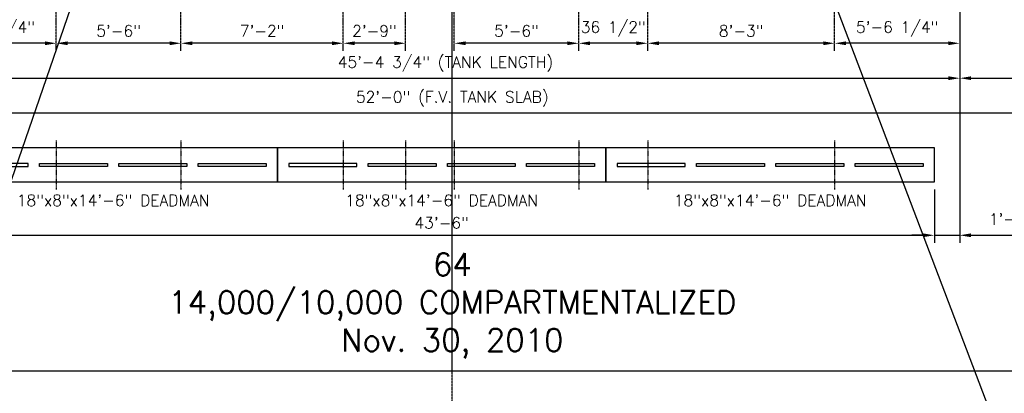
# Model space of a CAD drawing. Extents: x -169 to 7270, y -140 to 2984.
# Tile 581 of 656: x 6475 to 6996, y 552 to 750. Entities that reach past the tile are written whole.
import ezdxf
from ezdxf.enums import TextEntityAlignment as Align

# ---------------------------------------------------------------- set-up
doc = ezdxf.new("R2010")
doc.units = 0
doc.header["$MEASUREMENT"] = 0
doc.header["$PDSIZE"] = 1
doc.linetypes.add('CENTER1', pattern=[0.6625, 0.5, -0.075, 0.0125, -0.075])
doc.layers.get('0').update_dxf_attribs({"color": 255, "linetype": 'CONTINUOUS'})
doc.layers.get('DEFPOINTS').update_dxf_attribs({"linetype": 'CONTINUOUS'})
for name, color, linetype in [('CENTERLINE', 3, 'CENTER1'), ('DIM', 3, 'CONTINUOUS'), ('FREEZE-OUTLINE-TITLES', 60, 'CONTINUOUS'), ('TANK-ANCHOR', 4, 'CONTINUOUS'), ('TEXT', 3, 'CONTINUOUS')]:
    doc.layers.add(name, color=color, linetype=linetype)
doc.layers.add('FREEZE-LINES', color=8, linetype='CONTINUOUS', plot=False)
doc.styles.add('SIMPLEX', font='simplex')
doc.dimstyles.new('DIM64', dxfattribs={"dimscale": 64, "dimtxt": 0.09375, "dimasz": 0.09375, "dimexe": 0.0625, "dimexo": 0.0625, "dimgap": 0.046875, "dimtad": 1, "dimdec": 4, "dimzin": 3, "dimdsep": 46, "dimlunit": 4, "dimtxsty": 'SIMPLEX', "dimcen": 0, "dimclrd": 256, "dimclre": 256, "dimclrt": 256, "dimadec": 0, "dimazin": 0, "dimtfac": 1, "dimtdec": 4, "dimtmove": 0, "dimatfit": 3, "dimfxl": 1, "dimfrac": 2, "dimtolj": 1, "dimtzin": 0, "dimarcsym": 0})

# ---------------------------------------------------------------- blocks, each defined once
blk = doc.blocks.new('*D57')
at = {"layer": 'DEFPOINTS', "color": 0, "transparency": 16777216}
for p in [(6427.69, 854.52), (6972.44, 854.52), (6972.44, 719.02)]:
    blk.add_point(p, dxfattribs=at)
at = {"layer": 'DIM', "lineweight": -2, "transparency": 16777216}
for p, q in [((6427.69, 850.52), (6427.69, 715.02)), ((6972.44, 850.52), (6972.44, 715.02)), ((6433.69, 719.02), (6966.44, 719.02))]:
    blk.add_line(p, q, dxfattribs=at)
at = {"layer": 'DIM', "transparency": 16777216}
for points in [[(6433.69, 720.02), (6433.69, 718.02), (6427.69, 719.02)], [(6966.44, 720.02), (6966.44, 718.02), (6972.44, 719.02)]]:
    blk.add_solid(points, dxfattribs=at)
at = {"layer": 'DIM', "transparency": 16777216, "insert": (6700.07, 726.59), "char_height": 6, "attachment_point": 5, "style": 'SIMPLEX'}
blk.add_mtext('\\A1;45\'-4 3/4" (TANK LENGTH)', dxfattribs=at)
blk = doc.blocks.new('*D58')
at = {"layer": 'DEFPOINTS', "color": 0, "transparency": 16777216}
for p in [(6678.94, 756.02), (6678.94, 756.02), (6704.69, 736.23)]:
    blk.add_point(p, dxfattribs=at)
at = {"layer": 'DIM', "lineweight": -2, "transparency": 16777216}
blk.add_line((6698.69, 756.02), (6684.94, 756.02), dxfattribs=at)
at = {"layer": 'DIM', "transparency": 16777216}
for points in [[(6684.94, 757.02), (6684.94, 755.02), (6678.94, 756.02)], [(6698.69, 757.02), (6698.69, 755.02), (6704.69, 756.02)]]:
    blk.add_solid(points, dxfattribs=at)
at = {"layer": 'DIM', "transparency": 16777216, "insert": (6691.82, 763.59), "char_height": 6, "attachment_point": 5, "style": 'SIMPLEX'}
blk.add_mtext('\\A1;25 3/4"', dxfattribs=at)
blk = doc.blocks.new('*D60')
at = {"layer": 'DEFPOINTS', "color": 0, "transparency": 16777216}
for p in [(6972.44, 854.52), (6906.19, 737.52), (6906.19, 737.52)]:
    blk.add_point(p, dxfattribs=at)
at = {"layer": 'DIM', "lineweight": -2, "transparency": 16777216}
for p, q in [((6972.44, 850.52), (6972.44, 733.52)), ((6966.44, 737.52), (6912.19, 737.52))]:
    blk.add_line(p, q, dxfattribs=at)
at = {"layer": 'DIM', "transparency": 16777216}
for points in [[(6912.19, 738.52), (6912.19, 736.52), (6906.19, 737.52)], [(6966.44, 738.52), (6966.44, 736.52), (6972.44, 737.52)]]:
    blk.add_solid(points, dxfattribs=at)
at = {"layer": 'DIM', "transparency": 16777216, "insert": (6939.32, 745.09), "char_height": 6, "attachment_point": 5, "style": 'SIMPLEX'}
blk.add_mtext('\\A1;5\'-6 1/4"', dxfattribs=at)
blk = doc.blocks.new('*D61')
at = {"layer": 'DEFPOINTS', "color": 0, "transparency": 16777216}
for p in [(6807.19, 737.52), (6807.19, 737.52), (6906.19, 737.52)]:
    blk.add_point(p, dxfattribs=at)
at = {"layer": 'DIM', "lineweight": -2, "transparency": 16777216}
blk.add_line((6900.19, 737.52), (6813.19, 737.52), dxfattribs=at)
at = {"layer": 'DIM', "transparency": 16777216}
for points in [[(6813.19, 738.52), (6813.19, 736.52), (6807.19, 737.52)], [(6900.19, 738.52), (6900.19, 736.52), (6906.19, 737.52)]]:
    blk.add_solid(points, dxfattribs=at)
at = {"layer": 'DIM', "transparency": 16777216, "insert": (6856.69, 744.09), "char_height": 6, "attachment_point": 5, "style": 'SIMPLEX'}
blk.add_mtext('\\A1;8\'-3"', dxfattribs=at)
blk = doc.blocks.new('*D62')
at = {"layer": 'DEFPOINTS', "color": 0, "transparency": 16777216}
for p in [(6704.69, 737.52), (6704.69, 737.52), (6770.69, 737.52)]:
    blk.add_point(p, dxfattribs=at)
at = {"layer": 'DIM', "lineweight": -2, "transparency": 16777216}
blk.add_line((6764.69, 737.52), (6710.69, 737.52), dxfattribs=at)
at = {"layer": 'DIM', "transparency": 16777216}
for points in [[(6710.69, 738.52), (6710.69, 736.52), (6704.69, 737.52)], [(6764.69, 738.52), (6764.69, 736.52), (6770.69, 737.52)]]:
    blk.add_solid(points, dxfattribs=at)
at = {"layer": 'DIM', "transparency": 16777216, "insert": (6737.69, 744.09), "char_height": 6, "attachment_point": 5, "style": 'SIMPLEX'}
blk.add_mtext('\\A1;5\'-6"', dxfattribs=at)
blk = doc.blocks.new('*D63')
at = {"layer": 'DEFPOINTS', "color": 0, "transparency": 16777216}
for p in [(6645.94, 737.52), (6645.94, 737.52), (6678.94, 737.52)]:
    blk.add_point(p, dxfattribs=at)
at = {"layer": 'DIM', "lineweight": -2, "transparency": 16777216}
blk.add_line((6672.94, 737.52), (6651.94, 737.52), dxfattribs=at)
at = {"layer": 'DIM', "transparency": 16777216}
for points in [[(6651.94, 738.52), (6651.94, 736.52), (6645.94, 737.52)], [(6672.94, 738.52), (6672.94, 736.52), (6678.94, 737.52)]]:
    blk.add_solid(points, dxfattribs=at)
at = {"layer": 'DIM', "transparency": 16777216, "insert": (6662.44, 744.09), "char_height": 6, "attachment_point": 5, "style": 'SIMPLEX'}
blk.add_mtext('\\A1;2\'-9"', dxfattribs=at)
blk = doc.blocks.new('*D64')
at = {"layer": 'DEFPOINTS', "color": 0, "transparency": 16777216}
for p in [(6559.94, 737.52), (6559.94, 737.52), (6645.94, 737.52)]:
    blk.add_point(p, dxfattribs=at)
at = {"layer": 'DIM', "lineweight": -2, "transparency": 16777216}
blk.add_line((6639.94, 737.52), (6565.94, 737.52), dxfattribs=at)
at = {"layer": 'DIM', "transparency": 16777216}
for points in [[(6565.94, 738.52), (6565.94, 736.52), (6559.94, 737.52)], [(6639.94, 738.52), (6639.94, 736.52), (6645.94, 737.52)]]:
    blk.add_solid(points, dxfattribs=at)
at = {"layer": 'DIM', "transparency": 16777216, "insert": (6602.94, 744.09), "char_height": 6, "attachment_point": 5, "style": 'SIMPLEX'}
blk.add_mtext('\\A1;7\'-2"', dxfattribs=at)
blk = doc.blocks.new('*D65')
at = {"layer": 'DEFPOINTS', "color": 0, "transparency": 16777216}
for p in [(6493.94, 737.52), (6493.94, 737.52), (6559.94, 737.52)]:
    blk.add_point(p, dxfattribs=at)
at = {"layer": 'DIM', "lineweight": -2, "transparency": 16777216}
blk.add_line((6553.94, 737.52), (6499.94, 737.52), dxfattribs=at)
at = {"layer": 'DIM', "transparency": 16777216}
for points in [[(6499.94, 738.52), (6499.94, 736.52), (6493.94, 737.52)], [(6553.94, 738.52), (6553.94, 736.52), (6559.94, 737.52)]]:
    blk.add_solid(points, dxfattribs=at)
at = {"layer": 'DIM', "transparency": 16777216, "insert": (6526.94, 744.09), "char_height": 6, "attachment_point": 5, "style": 'SIMPLEX'}
blk.add_mtext('\\A1;5\'-6"', dxfattribs=at)
blk = doc.blocks.new('*D66')
at = {"layer": 'DEFPOINTS', "color": 0, "transparency": 16777216}
for p in [(6427.69, 854.52), (6427.69, 737.52), (6493.94, 737.52)]:
    blk.add_point(p, dxfattribs=at)
at = {"layer": 'DIM', "lineweight": -2, "transparency": 16777216}
for p, q in [((6427.69, 850.52), (6427.69, 733.52)), ((6487.94, 737.52), (6433.69, 737.52))]:
    blk.add_line(p, q, dxfattribs=at)
at = {"layer": 'DIM', "transparency": 16777216}
for points in [[(6433.69, 738.52), (6433.69, 736.52), (6427.69, 737.52)], [(6487.94, 738.52), (6487.94, 736.52), (6493.94, 737.52)]]:
    blk.add_solid(points, dxfattribs=at)
at = {"layer": 'DIM', "transparency": 16777216, "insert": (6460.82, 745.09), "char_height": 6, "attachment_point": 5, "style": 'SIMPLEX'}
blk.add_mtext('\\A1;5\'-6 1/4"', dxfattribs=at)
blk = doc.blocks.new('*D67')
at = {"layer": 'DEFPOINTS', "color": 0, "transparency": 16777216}
for p in [(6770.69, 737.52), (6770.69, 737.52), (6807.19, 737.52)]:
    blk.add_point(p, dxfattribs=at)
at = {"layer": 'DIM', "lineweight": -2, "transparency": 16777216}
blk.add_line((6801.19, 737.52), (6776.69, 737.52), dxfattribs=at)
at = {"layer": 'DIM', "transparency": 16777216}
for points in [[(6776.69, 738.52), (6776.69, 736.52), (6770.69, 737.52)], [(6801.19, 738.52), (6801.19, 736.52), (6807.19, 737.52)]]:
    blk.add_solid(points, dxfattribs=at)
at = {"layer": 'DIM', "transparency": 16777216, "insert": (6788.94, 745.09), "char_height": 6, "attachment_point": 5, "style": 'SIMPLEX'}
blk.add_mtext('\\A1;36 1/2"', dxfattribs=at)
blk = doc.blocks.new('*D74')
at = {"layer": 'DEFPOINTS', "color": 0, "transparency": 16777216}
for p in [(6391.69, 978.01), (7015.7, 978.3), (6391.69, 700.52)]:
    blk.add_point(p, dxfattribs=at)
at = {"layer": 'DIM', "lineweight": -2, "transparency": 16777216}
for p, q in [((6391.69, 974.01), (6391.69, 696.52)), ((7015.7, 974.3), (7015.7, 696.52)), ((7009.7, 700.52), (6397.69, 700.52))]:
    blk.add_line(p, q, dxfattribs=at)
at = {"layer": 'DIM', "transparency": 16777216}
for points in [[(6397.69, 701.52), (6397.69, 699.52), (6391.69, 700.52)], [(7009.7, 701.52), (7009.7, 699.52), (7015.7, 700.52)]]:
    blk.add_solid(points, dxfattribs=at)
at = {"layer": 'DIM', "transparency": 16777216, "insert": (6703.7, 708.09), "char_height": 6, "attachment_point": 5, "style": 'SIMPLEX'}
blk.add_mtext('\\A1;52\'-0" (F.V. TANK SLAB)', dxfattribs=at)
blk = doc.blocks.new('*D76')
at = {"layer": 'DEFPOINTS', "color": 0, "transparency": 16777216}
for p in [(7015.69, 978.01), (6972.44, 719.02), (7015.69, 719.02)]:
    blk.add_point(p, dxfattribs=at)
at = {"layer": 'DIM', "lineweight": -2, "transparency": 16777216}
for p, q in [((7015.69, 974.01), (7015.69, 715.02)), ((6978.44, 719.02), (7009.69, 719.02)), ((7015.69, 719.02), (7073.41, 719.02))]:
    blk.add_line(p, q, dxfattribs=at)
at = {"layer": 'DIM', "transparency": 16777216}
for points in [[(6978.44, 720.02), (6978.44, 718.02), (6972.44, 719.02)], [(7009.69, 720.02), (7009.69, 718.02), (7015.69, 719.02)]]:
    blk.add_solid(points, dxfattribs=at)
at = {"layer": 'DIM', "transparency": 16777216, "insert": (7047.55, 726.59), "char_height": 6, "attachment_point": 5, "style": 'SIMPLEX'}
blk.add_mtext('\\A1;3\'-7 1/4"', dxfattribs=at)
blk = doc.blocks.new('*D77')
at = {"layer": 'DEFPOINTS', "color": 0, "transparency": 16777216}
for p in [(6972.41, 739.63), (6959.05, 664.02), (6959.05, 635.77)]:
    blk.add_point(p, dxfattribs=at)
at = {"layer": 'DIM', "lineweight": -2, "transparency": 16777216}
for p, q in [((6972.41, 735.63), (6972.41, 631.77)), ((6959.05, 660.02), (6959.05, 631.77)), ((6953.05, 635.77), (6947.05, 635.77)), ((6959.05, 635.77), (6972.41, 635.77)), ((6978.41, 635.77), (7034.98, 635.77))]:
    blk.add_line(p, q, dxfattribs=at)
at = {"layer": 'DIM', "transparency": 16777216}
for points in [[(6953.05, 636.77), (6953.05, 634.77), (6959.05, 635.77)], [(6978.41, 636.77), (6978.41, 634.77), (6972.41, 635.77)]]:
    blk.add_solid(points, dxfattribs=at)
at = {"layer": 'DIM', "transparency": 16777216, "insert": (7009.69, 643.34), "char_height": 6, "attachment_point": 5, "style": 'SIMPLEX'}
blk.add_mtext('\\A1;1\'-1 3/8"', dxfattribs=at)
blk = doc.blocks.new('*D79')
at = {"layer": 'DEFPOINTS', "color": 0, "transparency": 16777216}
for p in [(6437.05, 635.77), (6959.05, 635.77), (6959.05, 635.77)]:
    blk.add_point(p, dxfattribs=at)
at = {"layer": 'DIM', "lineweight": -2, "transparency": 16777216}
blk.add_line((6443.05, 635.77), (6953.05, 635.77), dxfattribs=at)
at = {"layer": 'DIM', "transparency": 16777216}
for points in [[(6443.05, 636.77), (6443.05, 634.77), (6437.05, 635.77)], [(6953.05, 636.77), (6953.05, 634.77), (6959.05, 635.77)]]:
    blk.add_solid(points, dxfattribs=at)
at = {"layer": 'DIM', "transparency": 16777216, "insert": (6698.05, 642.34), "char_height": 6, "attachment_point": 5, "style": 'SIMPLEX'}
blk.add_mtext('\\A1;43\'-6"', dxfattribs=at)

msp = doc.modelspace()

# ---------------------------------------------------------------- linework, layer by layer
for p, q in [((7270.17929, 2983.92872), (6192.37471, -139.60155)), ((7227.06711, -85.74757), (6073.81621, 2951.61634))]:
    msp.add_line(p, q)
at = {"layer": 'CENTERLINE'}
for p, q in [((6493.94428, 733.52328), (6493.94428, 895.64071)), ((6559.94428, 733.52328), (6559.94428, 895.64071)), ((6645.94428, 733.52328), (6645.94428, 895.64071)), ((6678.94428, 733.52328), (6678.94428, 895.64071)), ((6704.69428, 733.52328), (6704.69428, 895.64148)), ((6770.69428, 733.52328), (6770.69428, 895.64071)), ((6807.19428, 733.52328), (6807.19428, 895.64071)), ((6906.19428, 733.52328), (6906.19428, 895.64071)), ((6807.18672, 737.1419), (6807.18672, 737.1419))]:
    msp.add_line(p, q, dxfattribs=at)
at = {"layer": 'FREEZE-LINES', "color": 8, "linetype": 'CENTER1'}
for p in [(6703.69428, 564.00736), (6703.69428, 15.91172)]:
    msp.add_line(p, (6703.69428, 1104.00736), dxfattribs=at)
at = {"layer": 'FREEZE-OUTLINE-TITLES', "linetype": 'Continuous'}
msp.add_lwpolyline([(7225.69428, 1104.01471), (6181.69428, 1104.01471), (6181.69428, 564.00736), (7225.69428, 564.00736)], close=True, dxfattribs=at)
at = {"layer": 'TANK-ANCHOR', "color": 3, "linetype": 'CENTER1', "ltscale": 0.5}
for p, q in [((6493.94428, 686.02328), (6493.94428, 660.02328)), ((6559.94428, 686.02328), (6559.94428, 660.02328)), ((6645.94428, 686.02328), (6645.94428, 660.02328)), ((6678.94428, 686.02328), (6678.94428, 660.02328)), ((6704.69428, 686.02328), (6704.69428, 660.02328)), ((6770.69428, 686.02328), (6770.69428, 660.02328)), ((6807.19428, 686.02328), (6807.19428, 660.02328)), ((6906.19428, 686.02328), (6906.19428, 660.02328))]:
    msp.add_line(p, q, dxfattribs=at)
at = {"layer": 'TANK-ANCHOR'}
for points in [[(6611.05012, 682.02328), (6437.05012, 682.02328), (6437.05012, 664.02328), (6611.05012, 664.02328)], [(6785.05012, 682.02328), (6611.05012, 682.02328), (6611.05012, 664.02328), (6785.05012, 664.02328)], [(6959.05012, 682.02328), (6785.05012, 682.02328), (6785.05012, 664.02328), (6959.05012, 664.02328)]]:
    msp.add_lwpolyline(points, close=True, dxfattribs=at)
at = {"layer": 'TANK-ANCHOR', "color": 7}
for points in [[(6479.05012, 672.27328), (6479.05012, 673.77328), (6443.05012, 673.77328), (6443.05012, 672.27328)], [(6485.05012, 672.27328), (6485.05012, 673.77328), (6521.05012, 673.77328), (6521.05012, 672.27328)], [(6527.05012, 672.27328), (6527.05012, 673.77328), (6563.05012, 673.77328), (6563.05012, 672.27328)], [(6569.05012, 672.27328), (6569.05012, 673.77328), (6605.05012, 673.77328), (6605.05012, 672.27328)], [(6653.05012, 672.27328), (6653.05012, 673.77328), (6617.05012, 673.77328), (6617.05012, 672.27328)], [(6659.05012, 672.27328), (6659.05012, 673.77328), (6695.05012, 673.77328), (6695.05012, 672.27328)], [(6701.05012, 672.27328), (6701.05012, 673.77328), (6737.05012, 673.77328), (6737.05012, 672.27328)], [(6743.05012, 672.27328), (6743.05012, 673.77328), (6779.05012, 673.77328), (6779.05012, 672.27328)], [(6827.05012, 672.27328), (6827.05012, 673.77328), (6791.05012, 673.77328), (6791.05012, 672.27328)], [(6833.05012, 672.27328), (6833.05012, 673.77328), (6869.05012, 673.77328), (6869.05012, 672.27328)], [(6875.05012, 672.27328), (6875.05012, 673.77328), (6911.05012, 673.77328), (6911.05012, 672.27328)], [(6917.05012, 672.27328), (6917.05012, 673.77328), (6953.05012, 673.77328), (6953.05012, 672.27328)]]:
    msp.add_lwpolyline(points, close=True, dxfattribs=at)

# ---------------------------------------------------------------- texts
at = {"layer": 'FREEZE-OUTLINE-TITLES', "linetype": 'Continuous', "insert": (6703.69428, 570.58992), "char_height": 12, "width": 447.8549005, "attachment_point": 8, "style": 'SIMPLEX'}
msp.add_mtext('\\A1;64 \\P14,000/10,000 COMPARTMENTALIZED\\PNov. 30, 2010', dxfattribs=at)
at = {"layer": 'TEXT', "style": 'SIMPLEX'}
for p in [(6524.05012, 654.27328), (6698.05012, 654.27328), (6872.05012, 654.27328)]:
    msp.add_text('18"x8"x14\'-6" DEADMAN', height=6, dxfattribs=at).set_placement(p, align=Align.MIDDLE)

# ---------------------------------------------------------------- dimensions: what is measured, and where the dimension line sits
at = {"layer": 'DIM'}
for base, p1, p2, text, picture, middle in [((6391.69428, 700.52328), (7015.70045, 978.29596), (6391.69428, 978.01471), '<> (F.V. TANK SLAB)', '*D74', (6703.69736, 708.09471)), ((6972.44448, 719.02328), (6427.69448, 854.52328), (6972.44448, 854.52328), '<> (TANK LENGTH)', '*D57', (6700.06948, 726.59471))]:
    dim = msp.add_linear_dim(base=base, p1=p1, p2=p2, angle=180, text=text, dimstyle='DIM64', dxfattribs=at)
    dim.commit()
    dim.dimension.update_dxf_attribs({"geometry": picture, "text_midpoint": middle})
for base, p1, p2, picture, middle in [((7015.69428, 719.02328), (6972.44448, 719.02328), (7015.69428, 978.01471), '*D76', (7047.55142, 726.59471)), ((6959.05012, 635.77328), (6437.05012, 635.77328), (6959.05012, 635.77328), '*D79', (6698.05012, 642.34471))]:
    dim = msp.add_linear_dim(base=base, p1=p1, p2=p2, dimstyle='DIM64', dxfattribs=at)
    dim.commit()
    dim.dimension.update_dxf_attribs({"geometry": picture, "text_midpoint": middle})
at = {"layer": 'DIM', "color": 1}
for base, p1, p2, picture, middle in [((6427.69428, 737.52328), (6493.94428, 737.52328), (6427.69428, 854.52328), '*D66', (6460.81928, 745.09471)), ((6906.19428, 737.52328), (6972.44448, 854.52328), (6906.19428, 737.52328), '*D60', (6939.31938, 745.09471)), ((6493.94428, 737.52328), (6559.94428, 737.52328), (6493.94428, 737.52328), '*D65', (6526.94428, 744.09471)), ((6559.94428, 737.52328), (6645.94428, 737.52328), (6559.94428, 737.52328), '*D64', (6602.94428, 744.09471)), ((6645.94428, 737.52328), (6678.94428, 737.52328), (6645.94428, 737.52328), '*D63', (6662.44428, 744.09471)), ((6704.69428, 737.52328), (6770.69428, 737.52328), (6704.69428, 737.52328), '*D62', (6737.69428, 744.09471)), ((6807.19428, 737.52328), (6906.19428, 737.52328), (6807.19428, 737.52328), '*D61', (6856.69428, 744.09471))]:
    dim = msp.add_linear_dim(base=base, p1=p1, p2=p2, angle=180, dimstyle='DIM64', dxfattribs=at)
    dim.commit()
    dim.dimension.update_dxf_attribs({"geometry": picture, "text_midpoint": middle})
at = {"layer": 'DIM'}
dim = msp.add_linear_dim(base=(6678.94432, 756.02328), p1=(6704.69428, 736.23339), p2=(6678.94432, 756.02328), angle=180, text='25 3/4"', dimstyle='DIM64', override={"dimse1": 1, "dimtmove": 1}, dxfattribs=at)
dim.commit()
dim.dimension.update_dxf_attribs({"geometry": '*D58', "text_midpoint": (6691.81552, 756.02328), "dimtype": 160})
dim = msp.add_linear_dim(base=(6770.69428, 737.52328), p1=(6807.19428, 737.52328), p2=(6770.69428, 737.52328), angle=180, text='36 1/2"', dimstyle='DIM64', dxfattribs=at)
dim.commit()
dim.dimension.update_dxf_attribs({"geometry": '*D67', "text_midpoint": (6788.94428, 737.52328), "dimtype": 161})
dim = msp.add_linear_dim(base=(6959.050124, 635.773277), p1=(6972.405772, 739.62796), p2=(6959.050124, 664.023277), dimstyle='DIM64', dxfattribs=at)
dim.commit()
dim.dimension.update_dxf_attribs({"geometry": '*D77', "text_midpoint": (7009.691487, 635.773277), "dimtype": 160})

doc.saveas('drawing.dxf')
